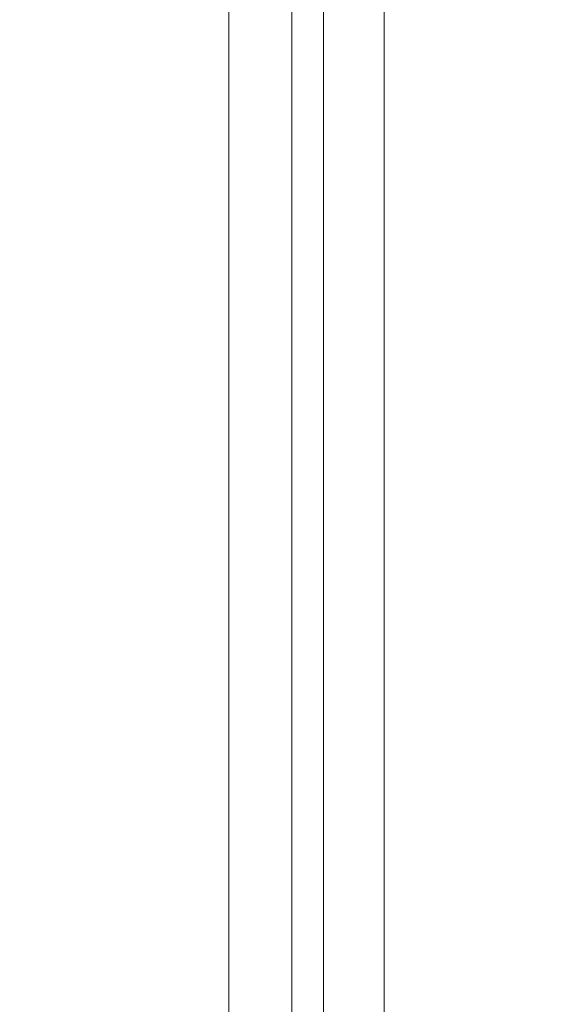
# Model space of a CAD drawing. Header units: inches. Extents: x -412 to -304, y -62 to 18.
# Tile 293 of 656: x -356.228 to -355.548, y -31.147 to -29.916. Entities that reach past the tile are written whole.
import ezdxf

# ---------------------------------------------------------------- set-up
doc = ezdxf.new("R2010")
doc.units = ezdxf.units.IN
doc.header["$LTSCALE"] = 32
doc.header["$MEASUREMENT"] = 0
doc.linetypes.add('Dash Style-1', pattern=[0.083328, 0.041656, -0.041672])
for name, color, linetype, lineweight in [('Black', 7, 'Continuous', 18), ('DashLineFill', 7, 'Dash Style-1', 13), ('Drawing', 7, 'Continuous', 18), ('Metal_HtAdjMech', 7, 'Continuous', 18), ('None', 7, 'Continuous', 18), ('SolidLine', 7, 'Continuous', 15), ('Wood_1-H', 7, 'Continuous', 13)]:
    doc.layers.add(name, color=color, linetype=linetype, lineweight=lineweight)

# ---------------------------------------------------------------- blocks, each defined once
blk = doc.blocks.new('Group-20')
at = {"layer": 'Black'}
for points in [[(-34.5479, 16.5361, 28.9791), (34.5479, 16.5361, 28.9791), (34.5479, -16.5361, 28.9791), (-34.5479, -16.5361, 28.9791)], [(-34.5479, 16.5361, 27.7008), (34.5479, 16.5361, 27.7008), (34.5479, -16.5361, 27.7008), (-34.5479, -16.5361, 27.7008)]]:
    blk.add_3dface(points, dxfattribs=at)
at = {"layer": 'Wood_1-H'}
for points in [[(-35.9649, 17.9531, 28.9988), (35.9649, 17.9531, 28.9988), (35.9649, -17.9531, 28.9988), (-35.9649, -17.9531, 28.9988)], [(-35.9649, 17.9531, 28.9791), (35.9649, 17.9531, 28.9791), (35.9649, -17.9531, 28.9791), (-35.9649, -17.9531, 28.9791)]]:
    blk.add_3dface(points, dxfattribs=at)
blk = doc.blocks.new('MpHtAdjTrough-1095 (3D)')
at = {"layer": 'Black'}
for points in [[(-17.3622, -4.0547, -1.5537), (17.3622, -4.0547, -1.5537), (17.3622, 2.5995, -3.9756), (-17.3622, 2.5995, -3.9756)], [(-17.3622, 2.5917, -4.0365), (17.3622, 2.5917, -4.0365), (17.3622, -4.0751, -1.6099), (-17.3622, -4.0751, -1.6099)]]:
    blk.add_3dface(points, dxfattribs=at)
blk = doc.blocks.new('MPHtAdjCenterBar (3D)')
at = {"layer": 'Metal_HtAdjMech'}
for points in [[(-17.6181, 2.8121, -1.5551), (17.6181, 2.8121, -1.5551), (17.6181, 2.3003, -1.5551), (-17.6181, 2.3003, -1.5551)], [(-17.6181, 2.3003, -1.3976), (17.6181, 2.3003, -1.3976), (17.6181, 2.8121, -1.3976), (-17.6181, 2.8121, -1.3976)], [(11.9488, 2.8121, -0.315), (11.9488, 2.3003, -0.315), (-11.9488, 2.3003, -0.315), (-11.9488, 2.8121, -0.315)], [(0.4921, 2.8121, -0.1575), (0.4921, 2.3003, -0.1575), (11.9488, 2.3003, -0.1575), (11.9488, 2.8121, -0.1575)], [(-17.6181, 2.3003, -1.5551), (17.6181, 2.3003, -1.5551), (17.6181, 2.3003, -1.3976), (-17.6181, 2.3003, -1.3976)]]:
    blk.add_3dface(points, dxfattribs=at)
for points, invisible_edges in [([(-11.9488, 2.3003, -0.315), (11.9488, 2.3003, -0.315), (0.4921, 2.3003, -0.1575), (-0.4921, 2.3003, -0.1575)], 10), ([(11.9488, 2.3003, -0.315), (11.9488, 2.3003, -0.1575), (0.4921, 2.3003, -0.1575)], 8)]:
    blk.add_3dface(points, dxfattribs=dict(at, invisible_edges=invisible_edges))
blk = doc.blocks.new('TEK04-FrameA (3D)')
at = {"layer": 'Metal_HtAdjMech'}
for points, invisible_edges in [([(20.5709, 0.4917, 10.1472), (9.252, 0.4917, 10.1472), (18.0561, 0.4921, 10.1575), (19.1486, 0.4921, 10.1575)], 11), ([(12.997, 0.4921, 10.1575), (18.0561, 0.4921, 10.1575), (9.252, 0.4917, 10.1472)], 10), ([(9.252, 0.4917, 10.1472), (20.5709, 0.4917, 10.1472), (20.5709, 0.4903, 10.137), (9.252, 0.4903, 10.137)], 5), ([(9.252, 0.4903, 10.137), (20.5709, 0.4903, 10.137), (20.5709, 0.4881, 10.1269), (9.252, 0.4881, 10.1269)], 5), ([(9.252, 0.4881, 10.1269), (20.5709, 0.4881, 10.1269), (20.5709, 0.485, 10.1171), (9.252, 0.485, 10.1171)], 5), ([(9.252, 0.485, 10.1171), (20.5709, 0.485, 10.1171), (20.5709, 0.4811, 10.1076), (9.252, 0.4811, 10.1076)], 5), ([(9.252, 0.4811, 10.1076), (20.5709, 0.4811, 10.1076), (20.5709, 0.4763, 10.0984), (9.252, 0.4763, 10.0984)], 5), ([(12.997, 0.4921, 11.4961), (9.7047, 0.4921, 11.4961), (9.7047, 0.4917, 11.5064), (18.9567, 0.4917, 11.5064)], 12), ([(9.7047, 0.4903, 11.5166), (18.9567, 0.4903, 11.5166), (18.9567, 0.4917, 11.5064), (9.7047, 0.4917, 11.5064)], 5), ([(9.7047, 0.4881, 11.5266), (18.9567, 0.4881, 11.5266), (18.9567, 0.4903, 11.5166), (9.7047, 0.4903, 11.5166)], 5), ([(9.7047, 0.485, 11.5365), (18.9567, 0.485, 11.5365), (18.9567, 0.4881, 11.5266), (9.7047, 0.4881, 11.5266)], 5), ([(9.7047, 0.4811, 11.546), (18.9567, 0.4811, 11.546), (18.9567, 0.485, 11.5365), (9.7047, 0.485, 11.5365)], 5), ([(9.7047, 0.4763, 11.5551), (18.9567, 0.4763, 11.5551), (18.9567, 0.4811, 11.546), (9.7047, 0.4811, 11.546)], 5), ([(18.9567, 0.4917, 11.5064), (18.0561, 0.4921, 11.4961), (12.997, 0.4921, 11.4961)], 9), ([(17.3607, 0.4921, 10.6603), (18.0561, 0.4921, 10.4035), (12.997, 0.4921, 10.4035)], 11), ([(12.997, 0.4921, 11.4961), (18.0561, 0.4921, 11.4961), (17.3905, 0.4921, 11.0012), (17.3754, 0.4921, 10.9979)], 10), ([(17.3754, 0.4921, 10.9979), (17.3607, 0.4921, 10.9933), (12.997, 0.4921, 11.4961)], 10), ([(18.0561, 0.4921, 10.1575), (12.997, 0.4921, 10.1575), (12.997, 0.4921, 10.4035), (18.0561, 0.4921, 10.4035)], 14), ([(17.3607, 0.4921, 10.6603), (17.3754, 0.4921, 10.6556), (18.0561, 0.4921, 10.4035)], 10), ([(17.3607, 0.4134, 10.9933), (17.3607, 0.4921, 10.9933), (17.3754, 0.4921, 10.9979), (17.3754, 0.4134, 10.9979)], 5), ([(17.3754, 0.4134, 10.6556), (17.3754, 0.4921, 10.6556), (17.3607, 0.4921, 10.6603), (17.3607, 0.4134, 10.6603)], 5), ([(18.0561, 0.4921, 10.4035), (17.3754, 0.4921, 10.6556), (17.3905, 0.4921, 10.6523)], 9), ([(17.3754, 0.4134, 10.9979), (17.3754, 0.4921, 10.9979), (17.3905, 0.4921, 11.0012), (17.3905, 0.4134, 11.0012)], 5), ([(17.3905, 0.4134, 10.6523), (17.3905, 0.4921, 10.6523), (17.3754, 0.4921, 10.6556), (17.3754, 0.4134, 10.6556)], 5), ([(17.3905, 0.4921, 10.6523), (17.4058, 0.4921, 10.6503), (18.0561, 0.4921, 10.4035)], 10), ([(17.4058, 0.4921, 11.0033), (17.3905, 0.4921, 11.0012), (18.0561, 0.4921, 11.4961)], 10), ([(17.3905, 0.4134, 11.0012), (17.3905, 0.4921, 11.0012), (17.4058, 0.4921, 11.0033), (17.4058, 0.4134, 11.0033)], 5), ([(17.4058, 0.4134, 10.6503), (17.4058, 0.4921, 10.6503), (17.3905, 0.4921, 10.6523), (17.3905, 0.4134, 10.6523)], 5), ([(18.0561, 0.4921, 10.4035), (17.4058, 0.4921, 10.6503), (17.4213, 0.4921, 10.6496)], 9), ([(18.0561, 0.4921, 11.4961), (17.4213, 0.4921, 11.0039), (17.4058, 0.4921, 11.0033)], 9), ([(17.4058, 0.4134, 11.0033), (17.4058, 0.4921, 11.0033), (17.4213, 0.4921, 11.0039), (17.4213, 0.4134, 11.0039)], 5), ([(17.4213, 0.4134, 10.6496), (17.4213, 0.4921, 10.6496), (17.4058, 0.4921, 10.6503), (17.4058, 0.4134, 10.6503)], 5), ([(18.0561, 0.4921, 10.4035), (17.4213, 0.4921, 10.6496), (17.4367, 0.4921, 10.6503)], 9), ([(17.4367, 0.4921, 11.0033), (17.4213, 0.4921, 11.0039), (18.0561, 0.4921, 11.4961)], 10), ([(17.4213, 0.4134, 11.0039), (17.4213, 0.4921, 11.0039), (17.4367, 0.4921, 11.0033), (17.4367, 0.4134, 11.0033)], 5), ([(17.4367, 0.4134, 10.6503), (17.4367, 0.4921, 10.6503), (17.4213, 0.4921, 10.6496), (17.4213, 0.4134, 10.6496)], 5), ([(17.4367, 0.4921, 10.6503), (17.452, 0.4921, 10.6523), (18.0561, 0.4921, 10.4035)], 10), ([(18.0561, 0.4921, 11.4961), (17.452, 0.4921, 11.0012), (17.4367, 0.4921, 11.0033)], 9), ([(17.4367, 0.4134, 11.0033), (17.4367, 0.4921, 11.0033), (17.452, 0.4921, 11.0012), (17.452, 0.4134, 11.0012)], 5), ([(17.452, 0.4134, 10.6523), (17.452, 0.4921, 10.6523), (17.4367, 0.4921, 10.6503), (17.4367, 0.4134, 10.6503)], 5), ([(18.0561, 0.4921, 10.4035), (17.452, 0.4921, 10.6523), (17.4671, 0.4921, 10.6556)], 9), ([(17.4671, 0.4921, 10.9979), (17.452, 0.4921, 11.0012), (18.0561, 0.4921, 11.4961)], 10), ([(17.452, 0.4134, 11.0012), (17.452, 0.4921, 11.0012), (17.4671, 0.4921, 10.9979), (17.4671, 0.4134, 10.9979)], 5), ([(17.4671, 0.4134, 10.6556), (17.4671, 0.4921, 10.6556), (17.452, 0.4921, 10.6523), (17.452, 0.4134, 10.6523)], 5), ([(17.4671, 0.4921, 10.6556), (17.4819, 0.4921, 10.6603), (18.0561, 0.4921, 10.4035)], 10), ([(18.0561, 0.4921, 11.4961), (17.4819, 0.4921, 10.9933), (17.4671, 0.4921, 10.9979)], 9), ([(17.4671, 0.4134, 10.9979), (17.4671, 0.4921, 10.9979), (17.4819, 0.4921, 10.9933), (17.4819, 0.4134, 10.9933)], 5), ([(17.4819, 0.4134, 10.6603), (17.4819, 0.4921, 10.6603), (17.4671, 0.4921, 10.6556), (17.4671, 0.4134, 10.6556)], 5), ([(18.0561, 0.4921, 10.4035), (17.4819, 0.4921, 10.6603), (17.4961, 0.4921, 10.6662)], 9), ([(17.4961, 0.4921, 10.9873), (17.4819, 0.4921, 10.9933), (18.0561, 0.4921, 11.4961)], 10), ([(17.4819, 0.4134, 10.9933), (17.4819, 0.4921, 10.9933), (17.4961, 0.4921, 10.9873), (17.4961, 0.4134, 10.9873)], 5), ([(17.4961, 0.4134, 10.6662), (17.4961, 0.4921, 10.6662), (17.4819, 0.4921, 10.6603), (17.4819, 0.4134, 10.6603)], 5), ([(17.4961, 0.4921, 10.6662), (17.5098, 0.4921, 10.6733), (18.0561, 0.4921, 10.4035)], 10), ([(18.0561, 0.4921, 11.4961), (17.5098, 0.4921, 10.9802), (17.4961, 0.4921, 10.9873)], 9), ([(17.4961, 0.4134, 10.9873), (17.4961, 0.4921, 10.9873), (17.5098, 0.4921, 10.9802), (17.5098, 0.4134, 10.9802)], 5), ([(17.5098, 0.4134, 10.6733), (17.5098, 0.4921, 10.6733), (17.4961, 0.4921, 10.6662), (17.4961, 0.4134, 10.6662)], 5), ([(17.5098, 0.4921, 10.6733), (17.5229, 0.4921, 10.6816), (18.0561, 0.4921, 10.4035)], 10), ([(17.5229, 0.4921, 10.9719), (17.5098, 0.4921, 10.9802), (18.0561, 0.4921, 11.4961)], 10), ([(17.5098, 0.4134, 10.9802), (17.5098, 0.4921, 10.9802), (17.5229, 0.4921, 10.9719), (17.5229, 0.4134, 10.9719)], 5), ([(17.5229, 0.4134, 10.6816), (17.5229, 0.4921, 10.6816), (17.5098, 0.4921, 10.6733), (17.5098, 0.4134, 10.6733)], 5), ([(18.0561, 0.4921, 10.4035), (17.5229, 0.4921, 10.6816), (17.5351, 0.4921, 10.6911)], 9), ([(18.0561, 0.4921, 11.4961), (17.5351, 0.4921, 10.9625), (17.5229, 0.4921, 10.9719)], 9), ([(17.5229, 0.4134, 10.9719), (17.5229, 0.4921, 10.9719), (17.5351, 0.4921, 10.9625), (17.5351, 0.4134, 10.9625)], 5), ([(17.5351, 0.4134, 10.6911), (17.5351, 0.4921, 10.6911), (17.5229, 0.4921, 10.6816), (17.5229, 0.4134, 10.6816)], 5), ([(17.5351, 0.4921, 10.6911), (17.5465, 0.4921, 10.7015), (18.0561, 0.4921, 10.4035)], 10), ([(18.0561, 0.4921, 11.4961), (17.5465, 0.4921, 10.952), (17.5351, 0.4921, 10.9625)], 9), ([(17.5351, 0.4134, 10.9625), (17.5351, 0.4921, 10.9625), (17.5465, 0.4921, 10.952), (17.5465, 0.4134, 10.952)], 5), ([(17.5465, 0.4134, 10.7015), (17.5465, 0.4921, 10.7015), (17.5351, 0.4921, 10.6911), (17.5351, 0.4134, 10.6911)], 5), ([(18.0561, 0.4921, 10.4035), (17.5465, 0.4921, 10.7015), (17.557, 0.4921, 10.7129)], 9), ([(17.557, 0.4921, 10.9407), (17.5465, 0.4921, 10.952), (18.0561, 0.4921, 11.4961)], 10), ([(17.5465, 0.4134, 10.952), (17.5465, 0.4921, 10.952), (17.557, 0.4921, 10.9407), (17.557, 0.4134, 10.9407)], 5), ([(17.557, 0.4134, 10.7129), (17.557, 0.4921, 10.7129), (17.5465, 0.4921, 10.7015), (17.5465, 0.4134, 10.7015)], 5), ([(18.0561, 0.4921, 10.4035), (17.557, 0.4921, 10.7129), (17.5664, 0.4921, 10.7252)], 9), ([(17.5664, 0.4921, 10.9284), (17.557, 0.4921, 10.9407), (18.0561, 0.4921, 11.4961)], 10), ([(17.557, 0.4134, 10.9407), (17.557, 0.4921, 10.9407), (17.5664, 0.4921, 10.9284), (17.5664, 0.4134, 10.9284)], 5), ([(17.5664, 0.4134, 10.7252), (17.5664, 0.4921, 10.7252), (17.557, 0.4921, 10.7129), (17.557, 0.4134, 10.7129)], 5), ([(17.5664, 0.4921, 10.7252), (17.5747, 0.4921, 10.7382), (18.0561, 0.4921, 10.4035)], 10), ([(18.0561, 0.4921, 11.4961), (17.5747, 0.4921, 10.9154), (17.5664, 0.4921, 10.9284)], 9), ([(17.5664, 0.4134, 10.9284), (17.5664, 0.4921, 10.9284), (17.5747, 0.4921, 10.9154), (17.5747, 0.4134, 10.9154)], 5), ([(17.5747, 0.4134, 10.7382), (17.5747, 0.4921, 10.7382), (17.5664, 0.4921, 10.7252), (17.5664, 0.4134, 10.7252)], 5), ([(18.0561, 0.4921, 10.4035), (17.5747, 0.4921, 10.7382), (17.5818, 0.4921, 10.7519)], 9), ([(17.5818, 0.4921, 10.9016), (17.5747, 0.4921, 10.9154), (18.0561, 0.4921, 11.4961)], 10), ([(17.5747, 0.4134, 10.9154), (17.5747, 0.4921, 10.9154), (17.5818, 0.4921, 10.9016), (17.5818, 0.4134, 10.9016)], 5), ([(17.5818, 0.4134, 10.7519), (17.5818, 0.4921, 10.7519), (17.5747, 0.4921, 10.7382), (17.5747, 0.4134, 10.7382)], 5), ([(18.0561, 0.4921, 11.4961), (17.5877, 0.4921, 10.8874), (17.5818, 0.4921, 10.9016)], 9), ([(17.5818, 0.4921, 10.7519), (17.5863, 0.4921, 10.7628), (18.0561, 0.4921, 10.7628), (18.0561, 0.4921, 10.4035)], 14), ([(17.5818, 0.4134, 10.9016), (17.5818, 0.4921, 10.9016), (17.5877, 0.4921, 10.8874), (17.5877, 0.4134, 10.8874)], 5), ([(17.5863, 0.4921, 10.7628), (17.5818, 0.4921, 10.7519), (17.5818, 0.4134, 10.7519), (17.5863, 0.4134, 10.7628)], 10), ([(18.0561, 0.4921, 10.7628), (17.5863, 0.4921, 10.7628), (17.5877, 0.4921, 10.7662)], 9), ([(17.5863, 0.4134, 10.7628), (17.5877, 0.4134, 10.7662), (17.5877, 0.4921, 10.7662), (17.5863, 0.4921, 10.7628)], 10), ([(17.5924, 0.4921, 10.8726), (17.5877, 0.4921, 10.8874), (18.0561, 0.4921, 11.4961), (18.0561, 0.4921, 10.7628)], 14), ([(17.5877, 0.4921, 10.7662), (17.5924, 0.4921, 10.7809), (18.0561, 0.4921, 10.7628)], 10), ([(17.5877, 0.4134, 10.8874), (17.5877, 0.4921, 10.8874), (17.5924, 0.4921, 10.8726), (17.5924, 0.4134, 10.8726)], 5), ([(17.5924, 0.4134, 10.7809), (17.5924, 0.4921, 10.7809), (17.5877, 0.4921, 10.7662), (17.5877, 0.4134, 10.7662)], 5), ([(18.0561, 0.4921, 10.7628), (17.5957, 0.4921, 10.8575), (17.5924, 0.4921, 10.8726)], 9), ([(17.5924, 0.4921, 10.7809), (17.5957, 0.4921, 10.796), (18.0561, 0.4921, 10.7628)], 10), ([(17.5924, 0.4134, 10.8726), (17.5924, 0.4921, 10.8726), (17.5957, 0.4921, 10.8575), (17.5957, 0.4134, 10.8575)], 5), ([(17.5957, 0.4134, 10.796), (17.5957, 0.4921, 10.796), (17.5924, 0.4921, 10.7809), (17.5924, 0.4134, 10.7809)], 5), ([(18.0561, 0.4921, 10.7628), (17.5957, 0.4921, 10.796), (17.5978, 0.4921, 10.8113)], 9), ([(17.5978, 0.4921, 10.8422), (17.5957, 0.4921, 10.8575), (18.0561, 0.4921, 10.7628)], 10), ([(17.5957, 0.4134, 10.8575), (17.5957, 0.4921, 10.8575), (17.5978, 0.4921, 10.8422), (17.5978, 0.4134, 10.8422)], 5), ([(17.5978, 0.4134, 10.8113), (17.5978, 0.4921, 10.8113), (17.5957, 0.4921, 10.796), (17.5957, 0.4134, 10.796)], 5), ([(18.0561, 0.4921, 10.7628), (17.5978, 0.4921, 10.8113), (17.5984, 0.4921, 10.8268)], 9), ([(17.5984, 0.4921, 10.8268), (17.5978, 0.4921, 10.8422), (18.0561, 0.4921, 10.7628)], 10), ([(17.5978, 0.4134, 10.8422), (17.5978, 0.4921, 10.8422), (17.5984, 0.4921, 10.8268), (17.5984, 0.4134, 10.8268)], 5), ([(17.5984, 0.4134, 10.8268), (17.5984, 0.4921, 10.8268), (17.5978, 0.4921, 10.8113), (17.5978, 0.4134, 10.8113)], 5), ([(18.9567, 0.4917, 11.5064), (18.9567, 0.4921, 11.4961), (18.0561, 0.4921, 11.4961)], 8), ([(19.1486, 0.4921, 10.4035), (18.0561, 0.4921, 10.4035), (18.5946, 0.4921, 10.7385), (18.6024, 0.4921, 10.7382)], 11), ([(18.0561, 0.4921, 10.4035), (18.5794, 0.4921, 10.7412), (18.587, 0.4921, 10.7395)], 9), ([(18.587, 0.4921, 10.7395), (18.5946, 0.4921, 10.7385), (18.0561, 0.4921, 10.4035)], 10), ([(18.0561, 0.4921, 10.4035), (18.5721, 0.4921, 10.7435), (18.5794, 0.4921, 10.7412)], 9), ([(18.0561, 0.4921, 10.4035), (18.5649, 0.4921, 10.7465), (18.5721, 0.4921, 10.7435)], 9), ([(18.0561, 0.4921, 10.4035), (18.5516, 0.4921, 10.7542), (18.5581, 0.4921, 10.7501)], 9), ([(18.5581, 0.4921, 10.7501), (18.5649, 0.4921, 10.7465), (18.0561, 0.4921, 10.4035)], 10), ([(18.0561, 0.4921, 10.4035), (18.0561, 0.4921, 10.7628), (18.5412, 0.4921, 10.7628), (18.5454, 0.4921, 10.7589)], 11), ([(18.5454, 0.4921, 10.7589), (18.5516, 0.4921, 10.7542), (18.0561, 0.4921, 10.4035)], 10), ([(18.0561, 0.4921, 11.4961), (18.9567, 0.4921, 11.4961), (18.9567, 0.4921, 11.3386), (18.5397, 0.4921, 10.8894)], 12), ([(18.0561, 0.4921, 10.7628), (18.5138, 0.4921, 10.8268), (18.5141, 0.4921, 10.8191)], 9), ([(18.0561, 0.4921, 10.7628), (18.5151, 0.4921, 10.8422), (18.5141, 0.4921, 10.8345)], 9), ([(18.0561, 0.4921, 11.4961), (18.5298, 0.4921, 10.8776), (18.5256, 0.4921, 10.8711)], 9), ([(18.5397, 0.4921, 10.8894), (18.5345, 0.4921, 10.8837), (18.0561, 0.4921, 11.4961)], 10), ([(18.0561, 0.4921, 10.7628), (18.5298, 0.4921, 10.776), (18.5345, 0.4921, 10.7698)], 9), ([(18.0561, 0.4921, 10.7628), (18.5221, 0.4921, 10.7893), (18.5256, 0.4921, 10.7825)], 9), ([(18.0561, 0.4921, 10.7628), (18.5168, 0.4921, 10.8038), (18.5191, 0.4921, 10.7965)], 9), ([(18.5141, 0.4921, 10.8191), (18.5151, 0.4921, 10.8114), (18.0561, 0.4921, 10.7628)], 10), ([(18.0561, 0.4921, 10.7628), (18.5168, 0.4921, 10.8497), (18.5151, 0.4921, 10.8422)], 9), ([(18.0561, 0.4921, 10.7628), (18.0561, 0.4921, 11.4961), (18.5221, 0.4921, 10.8642), (18.5191, 0.4921, 10.8571)], 11), ([(18.5345, 0.4921, 10.8837), (18.5298, 0.4921, 10.8776), (18.0561, 0.4921, 11.4961)], 10), ([(18.5345, 0.4921, 10.7698), (18.5397, 0.4921, 10.7641), (18.0561, 0.4921, 10.7628)], 10), ([(18.5191, 0.4921, 10.7965), (18.5221, 0.4921, 10.7893), (18.0561, 0.4921, 10.7628)], 10), ([(18.5141, 0.4921, 10.8345), (18.5138, 0.4921, 10.8268), (18.0561, 0.4921, 10.7628)], 10), ([(18.5256, 0.4921, 10.8711), (18.5221, 0.4921, 10.8642), (18.0561, 0.4921, 11.4961)], 10), ([(18.5256, 0.4921, 10.7825), (18.5298, 0.4921, 10.776), (18.0561, 0.4921, 10.7628)], 10), ([(18.5191, 0.4921, 10.8571), (18.5168, 0.4921, 10.8497), (18.0561, 0.4921, 10.7628)], 10), ([(18.5151, 0.4921, 10.8114), (18.5168, 0.4921, 10.8038), (18.0561, 0.4921, 10.7628)], 10), ([(18.5397, 0.4921, 10.7641), (18.5412, 0.4921, 10.7628), (18.0561, 0.4921, 10.7628)], 10), ([(19.1486, 0.4921, 10.1575), (18.0561, 0.4921, 10.1575), (18.0561, 0.4921, 10.4035), (19.1486, 0.4921, 10.4035)], 14), ([(18.5138, 0.4134, 10.8268), (18.5138, 0.4921, 10.8268), (18.5141, 0.4921, 10.8345), (18.5141, 0.4134, 10.8345)], 5), ([(18.5141, 0.4134, 10.8191), (18.5141, 0.4921, 10.8191), (18.5138, 0.4921, 10.8268), (18.5138, 0.4134, 10.8268)], 5), ([(18.5141, 0.4134, 10.8345), (18.5141, 0.4921, 10.8345), (18.5151, 0.4921, 10.8422), (18.5151, 0.4134, 10.8422)], 5), ([(18.5151, 0.4134, 10.8114), (18.5151, 0.4921, 10.8114), (18.5141, 0.4921, 10.8191), (18.5141, 0.4134, 10.8191)], 5), ([(18.5151, 0.4134, 10.8422), (18.5151, 0.4921, 10.8422), (18.5168, 0.4921, 10.8497), (18.5168, 0.4134, 10.8497)], 5), ([(18.5168, 0.4134, 10.8038), (18.5168, 0.4921, 10.8038), (18.5151, 0.4921, 10.8114), (18.5151, 0.4134, 10.8114)], 5), ([(18.5168, 0.4134, 10.8497), (18.5168, 0.4921, 10.8497), (18.5191, 0.4921, 10.8571), (18.5191, 0.4134, 10.8571)], 5), ([(18.5191, 0.4134, 10.7965), (18.5191, 0.4921, 10.7965), (18.5168, 0.4921, 10.8038), (18.5168, 0.4134, 10.8038)], 5), ([(18.5191, 0.4134, 10.8571), (18.5191, 0.4921, 10.8571), (18.5221, 0.4921, 10.8642), (18.5221, 0.4134, 10.8642)], 5), ([(18.5221, 0.4134, 10.7893), (18.5221, 0.4921, 10.7893), (18.5191, 0.4921, 10.7965), (18.5191, 0.4134, 10.7965)], 5), ([(18.5221, 0.4134, 10.8642), (18.5221, 0.4921, 10.8642), (18.5256, 0.4921, 10.8711), (18.5256, 0.4134, 10.8711)], 5), ([(18.5256, 0.4134, 10.7825), (18.5256, 0.4921, 10.7825), (18.5221, 0.4921, 10.7893), (18.5221, 0.4134, 10.7893)], 5), ([(18.5256, 0.4134, 10.8711), (18.5256, 0.4921, 10.8711), (18.5298, 0.4921, 10.8776), (18.5298, 0.4134, 10.8776)], 5), ([(18.5298, 0.4134, 10.776), (18.5298, 0.4921, 10.776), (18.5256, 0.4921, 10.7825), (18.5256, 0.4134, 10.7825)], 5), ([(18.5298, 0.4134, 10.8776), (18.5298, 0.4921, 10.8776), (18.5345, 0.4921, 10.8837), (18.5345, 0.4134, 10.8837)], 5), ([(18.5345, 0.4134, 10.7698), (18.5345, 0.4921, 10.7698), (18.5298, 0.4921, 10.776), (18.5298, 0.4134, 10.776)], 5), ([(18.5345, 0.4134, 10.8837), (18.5345, 0.4921, 10.8837), (18.5397, 0.4921, 10.8894), (18.5397, 0.4134, 10.8894)], 5), ([(18.5397, 0.4134, 10.7641), (18.5397, 0.4921, 10.7641), (18.5345, 0.4921, 10.7698), (18.5345, 0.4134, 10.7698)], 5), ([(18.5454, 0.4921, 10.8946), (18.5397, 0.4921, 10.8894), (18.9567, 0.4921, 11.3386)], 10), ([(18.5397, 0.4134, 10.8894), (18.5397, 0.4921, 10.8894), (18.5454, 0.4921, 10.8946), (18.5454, 0.4134, 10.8946)], 5), ([(18.5412, 0.4921, 10.7628), (18.5397, 0.4921, 10.7641), (18.5397, 0.4134, 10.7641), (18.5412, 0.4134, 10.7628)], 10), ([(18.5412, 0.4134, 10.7628), (18.5454, 0.4134, 10.7589), (18.5454, 0.4921, 10.7589), (18.5412, 0.4921, 10.7628)], 10), ([(18.9567, 0.4921, 11.3386), (18.5516, 0.4921, 10.8993), (18.5454, 0.4921, 10.8946)], 9), ([(18.5454, 0.4134, 10.8946), (18.5454, 0.4921, 10.8946), (18.5516, 0.4921, 10.8993), (18.5516, 0.4134, 10.8993)], 5), ([(18.5516, 0.4134, 10.7542), (18.5516, 0.4921, 10.7542), (18.5454, 0.4921, 10.7589), (18.5454, 0.4134, 10.7589)], 5), ([(18.5581, 0.4921, 10.9035), (18.5516, 0.4921, 10.8993), (18.9567, 0.4921, 11.3386)], 10), ([(18.5516, 0.4134, 10.8993), (18.5516, 0.4921, 10.8993), (18.5581, 0.4921, 10.9035), (18.5581, 0.4134, 10.9035)], 5), ([(18.5581, 0.4134, 10.7501), (18.5581, 0.4921, 10.7501), (18.5516, 0.4921, 10.7542), (18.5516, 0.4134, 10.7542)], 5), ([(18.9567, 0.4921, 11.3386), (18.5649, 0.4921, 10.9071), (18.5581, 0.4921, 10.9035)], 9), ([(18.5581, 0.4134, 10.9035), (18.5581, 0.4921, 10.9035), (18.5649, 0.4921, 10.9071), (18.5649, 0.4134, 10.9071)], 5), ([(18.5649, 0.4134, 10.7465), (18.5649, 0.4921, 10.7465), (18.5581, 0.4921, 10.7501), (18.5581, 0.4134, 10.7501)], 5), ([(18.5721, 0.4921, 10.91), (18.5649, 0.4921, 10.9071), (18.9567, 0.4921, 11.3386)], 10), ([(18.5649, 0.4134, 10.9071), (18.5649, 0.4921, 10.9071), (18.5721, 0.4921, 10.91), (18.5721, 0.4134, 10.91)], 5), ([(18.5721, 0.4134, 10.7435), (18.5721, 0.4921, 10.7435), (18.5649, 0.4921, 10.7465), (18.5649, 0.4134, 10.7465)], 5), ([(18.5794, 0.4921, 10.9123), (18.5721, 0.4921, 10.91), (18.9567, 0.4921, 11.3386)], 10), ([(18.5721, 0.4134, 10.91), (18.5721, 0.4921, 10.91), (18.5794, 0.4921, 10.9123), (18.5794, 0.4134, 10.9123)], 5), ([(18.5794, 0.4134, 10.7412), (18.5794, 0.4921, 10.7412), (18.5721, 0.4921, 10.7435), (18.5721, 0.4134, 10.7435)], 5), ([(18.587, 0.4921, 10.914), (18.5794, 0.4921, 10.9123), (18.9567, 0.4921, 11.3386)], 10), ([(18.5794, 0.4134, 10.9123), (18.5794, 0.4921, 10.9123), (18.587, 0.4921, 10.914), (18.587, 0.4134, 10.914)], 5), ([(18.587, 0.4134, 10.7395), (18.587, 0.4921, 10.7395), (18.5794, 0.4921, 10.7412), (18.5794, 0.4134, 10.7412)], 5), ([(18.9567, 0.4921, 11.3386), (18.5946, 0.4921, 10.915), (18.587, 0.4921, 10.914)], 9), ([(18.587, 0.4134, 10.914), (18.587, 0.4921, 10.914), (18.5946, 0.4921, 10.915), (18.5946, 0.4134, 10.915)], 5), ([(18.5946, 0.4134, 10.7385), (18.5946, 0.4921, 10.7385), (18.587, 0.4921, 10.7395), (18.587, 0.4134, 10.7395)], 5), ([(18.6024, 0.4921, 10.9154), (18.5946, 0.4921, 10.915), (18.9567, 0.4921, 11.3386)], 10), ([(18.5946, 0.4134, 10.915), (18.5946, 0.4921, 10.915), (18.6024, 0.4921, 10.9154), (18.6024, 0.4134, 10.9154)], 5), ([(18.6024, 0.4134, 10.7382), (18.6024, 0.4921, 10.7382), (18.5946, 0.4921, 10.7385), (18.5946, 0.4134, 10.7385)], 5), ([(9.252, 0.4763, 10.0984), (20.5709, 0.4763, 10.0984), (20.5709, 0.4708, 10.0897), (9.252, 0.4708, 10.0897)], 5), ([(9.252, 0.4708, 10.0897), (20.5709, 0.4708, 10.0897), (20.5709, 0.4645, 10.0816), (9.252, 0.4645, 10.0816)], 5), ([(9.7047, 0.4708, 11.5638), (18.9567, 0.4708, 11.5638), (18.9567, 0.4763, 11.5551), (9.7047, 0.4763, 11.5551)], 5), ([(9.7047, 0.4645, 11.572), (18.9567, 0.4645, 11.572), (18.9567, 0.4708, 11.5638), (9.7047, 0.4708, 11.5638)], 5), ([(9.252, 0.4645, 10.0816), (20.5709, 0.4645, 10.0816), (20.5709, 0.4575, 10.074), (9.252, 0.4575, 10.074)], 5), ([(9.252, 0.4575, 10.074), (20.5709, 0.4575, 10.074), (20.5709, 0.4499, 10.067), (9.252, 0.4499, 10.067)], 5), ([(9.7047, 0.4575, 11.5796), (18.9567, 0.4575, 11.5796), (18.9567, 0.4645, 11.572), (9.7047, 0.4645, 11.572)], 5), ([(9.7047, 0.4499, 11.5865), (18.9567, 0.4499, 11.5865), (18.9567, 0.4575, 11.5796), (9.7047, 0.4575, 11.5796)], 5), ([(9.252, 0.4499, 10.067), (20.5709, 0.4499, 10.067), (20.5709, 0.4418, 10.0607), (9.252, 0.4418, 10.0607)], 5), ([(9.7047, 0.4418, 11.5928), (18.9567, 0.4418, 11.5928), (18.9567, 0.4499, 11.5865), (9.7047, 0.4499, 11.5865)], 5), ([(9.252, 0.4418, 10.0607), (20.5709, 0.4418, 10.0607), (20.5709, 0.4331, 10.0552), (9.252, 0.4331, 10.0552)], 5), ([(9.252, 0.4331, 10.0552), (20.5709, 0.4331, 10.0552), (20.5709, 0.4239, 10.0504), (9.252, 0.4239, 10.0504)], 5), ([(9.7047, 0.4331, 11.5983), (18.9567, 0.4331, 11.5983), (18.9567, 0.4418, 11.5928), (9.7047, 0.4418, 11.5928)], 5), ([(9.7047, 0.4239, 11.6031), (18.9567, 0.4239, 11.6031), (18.9567, 0.4331, 11.5983), (9.7047, 0.4331, 11.5983)], 5), ([(9.252, 0.4239, 10.0504), (20.5709, 0.4239, 10.0504), (20.5709, 0.4144, 10.0465), (9.252, 0.4144, 10.0465)], 5), ([(9.7047, 0.4144, 11.6071), (18.9567, 0.4144, 11.6071), (18.9567, 0.4239, 11.6031), (9.7047, 0.4239, 11.6031)], 5), ([(0, 0.4132, 10.154), (20.5709, 0.4132, 10.154), (12.997, 0.4134, 10.1575), (7.8199, 0.4134, 10.1575)], 11), ([(0, 0.4128, 10.1506), (20.5709, 0.4128, 10.1506), (20.5709, 0.4132, 10.154), (0, 0.4132, 10.154)], 5), ([(0, 0.412, 10.1473), (20.5709, 0.412, 10.1473), (20.5709, 0.4128, 10.1506), (0, 0.4128, 10.1506)], 5), ([(0, 0.411, 10.144), (20.5709, 0.411, 10.144), (20.5709, 0.412, 10.1473), (0, 0.412, 10.1473)], 5), ([(0, 0.4097, 10.1408), (20.5709, 0.4097, 10.1408), (20.5709, 0.411, 10.144), (0, 0.411, 10.144)], 5), ([(0, 0.4081, 10.1378), (20.5709, 0.4081, 10.1378), (20.5709, 0.4097, 10.1408), (0, 0.4097, 10.1408)], 5), ([(0, 0.4063, 10.1349), (20.5709, 0.4063, 10.1349), (20.5709, 0.4081, 10.1378), (0, 0.4081, 10.1378)], 5), ([(0, 0.4042, 10.1322), (20.5709, 0.4042, 10.1322), (20.5709, 0.4063, 10.1349), (0, 0.4063, 10.1349)], 5), ([(20.5709, 0.4132, 11.4995), (8.573, 0.4132, 11.4995), (12.997, 0.4134, 11.4961), (18.0561, 0.4134, 11.4961)], 11), ([(8.573, 0.4132, 11.4995), (20.5709, 0.4132, 11.4995), (20.5709, 0.4128, 11.5029), (8.573, 0.4128, 11.5029)], 5), ([(8.573, 0.4128, 11.5029), (20.5709, 0.4128, 11.5029), (20.5709, 0.412, 11.5063), (8.573, 0.412, 11.5063)], 5), ([(8.573, 0.412, 11.5063), (20.5709, 0.412, 11.5063), (20.5709, 0.411, 11.5095), (8.573, 0.411, 11.5095)], 5), ([(8.573, 0.411, 11.5095), (20.5709, 0.411, 11.5095), (20.5709, 0.4097, 11.5127), (8.573, 0.4097, 11.5127)], 5), ([(8.573, 0.4097, 11.5127), (20.5709, 0.4097, 11.5127), (20.5709, 0.4081, 11.5157), (8.573, 0.4081, 11.5157)], 5), ([(8.573, 0.4081, 11.5157), (20.5709, 0.4081, 11.5157), (20.5709, 0.4063, 11.5186), (8.573, 0.4063, 11.5186)], 5), ([(8.573, 0.4063, 11.5186), (20.5709, 0.4063, 11.5186), (20.5709, 0.4042, 11.5214), (8.573, 0.4042, 11.5214)], 5), ([(9.252, 0.4144, 10.0465), (20.5709, 0.4144, 10.0465), (20.5709, 0.4046, 10.0434), (9.252, 0.4046, 10.0434)], 5), ([(9.7047, 0.4046, 11.6101), (18.9567, 0.4046, 11.6101), (18.9567, 0.4144, 11.6071), (9.7047, 0.4144, 11.6071)], 5), ([(20.5709, 0.4132, 10.154), (18.0561, 0.4134, 10.1575), (12.997, 0.4134, 10.1575)], 9), ([(18.0561, 0.4134, 11.4961), (12.997, 0.4134, 11.4961), (17.3327, 0.4134, 10.9802), (17.3464, 0.4134, 10.9873)], 10), ([(12.997, 0.4134, 10.4035), (17.3754, 0.4134, 10.6556), (17.3607, 0.4134, 10.6603)], 9), ([(12.997, 0.4134, 10.4035), (17.3905, 0.4134, 10.6523), (17.3754, 0.4134, 10.6556)], 9), ([(17.4058, 0.4134, 10.6503), (17.3905, 0.4134, 10.6523), (12.997, 0.4134, 10.4035), (18.0561, 0.4134, 10.4035)], 14), ([(12.997, 0.4134, 10.1575), (18.0561, 0.4134, 10.1575), (18.0561, 0.4134, 10.4035), (12.997, 0.4134, 10.4035)], 14), ([(17.3464, 0.4134, 10.9873), (17.3607, 0.4134, 10.9933), (18.0561, 0.4134, 11.4961)], 10), ([(18.0561, 0.4134, 11.4961), (17.3607, 0.4134, 10.9933), (17.3754, 0.4134, 10.9979)], 9), ([(17.3754, 0.4134, 10.9979), (17.3905, 0.4134, 11.0012), (18.0561, 0.4134, 11.4961)], 10), ([(18.0561, 0.4134, 11.4961), (17.3905, 0.4134, 11.0012), (17.4058, 0.4134, 11.0033)], 9), ([(17.4058, 0.4134, 11.0033), (17.4213, 0.4134, 11.0039), (18.0561, 0.4134, 11.4961)], 10), ([(18.0561, 0.4134, 10.4035), (17.4213, 0.4134, 10.6496), (17.4058, 0.4134, 10.6503)], 9), ([(18.0561, 0.4134, 11.4961), (17.4213, 0.4134, 11.0039), (17.4367, 0.4134, 11.0033)], 9), ([(17.4367, 0.4134, 10.6503), (17.4213, 0.4134, 10.6496), (18.0561, 0.4134, 10.4035)], 10), ([(17.4367, 0.4134, 11.0033), (17.452, 0.4134, 11.0012), (18.0561, 0.4134, 11.4961)], 10), ([(18.0561, 0.4134, 10.4035), (17.452, 0.4134, 10.6523), (17.4367, 0.4134, 10.6503)], 9), ([(18.0561, 0.4134, 11.4961), (17.452, 0.4134, 11.0012), (17.4671, 0.4134, 10.9979)], 9), ([(17.4671, 0.4134, 10.6556), (17.452, 0.4134, 10.6523), (18.0561, 0.4134, 10.4035)], 10), ([(17.4671, 0.4134, 10.9979), (17.4819, 0.4134, 10.9933), (18.0561, 0.4134, 11.4961)], 10), ([(18.0561, 0.4134, 10.4035), (17.4819, 0.4134, 10.6603), (17.4671, 0.4134, 10.6556)], 9), ([(18.0561, 0.4134, 11.4961), (17.4819, 0.4134, 10.9933), (17.4961, 0.4134, 10.9873)], 9), ([(17.4961, 0.4134, 10.6662), (17.4819, 0.4134, 10.6603), (18.0561, 0.4134, 10.4035)], 10), ([(17.4961, 0.4134, 10.9873), (17.5098, 0.4134, 10.9802), (18.0561, 0.4134, 11.4961)], 10), ([(18.0561, 0.4134, 10.4035), (17.5098, 0.4134, 10.6733), (17.4961, 0.4134, 10.6662)], 9), ([(18.0561, 0.4134, 11.4961), (17.5098, 0.4134, 10.9802), (17.5229, 0.4134, 10.9719)], 9), ([(18.0561, 0.4134, 10.4035), (17.5229, 0.4134, 10.6816), (17.5098, 0.4134, 10.6733)], 9), ([(17.5229, 0.4134, 10.9719), (17.5351, 0.4134, 10.9625), (18.0561, 0.4134, 11.4961)], 10), ([(17.5351, 0.4134, 10.6911), (17.5229, 0.4134, 10.6816), (18.0561, 0.4134, 10.4035)], 10), ([(17.5351, 0.4134, 10.9625), (17.5465, 0.4134, 10.952), (18.0561, 0.4134, 11.4961)], 10), ([(18.0561, 0.4134, 10.4035), (17.5465, 0.4134, 10.7015), (17.5351, 0.4134, 10.6911)], 9), ([(18.0561, 0.4134, 11.4961), (17.5465, 0.4134, 10.952), (17.557, 0.4134, 10.9407)], 9), ([(17.557, 0.4134, 10.7129), (17.5465, 0.4134, 10.7015), (18.0561, 0.4134, 10.4035)], 10), ([(18.0561, 0.4134, 11.4961), (17.557, 0.4134, 10.9407), (17.5664, 0.4134, 10.9284)], 9), ([(17.5664, 0.4134, 10.7252), (17.557, 0.4134, 10.7129), (18.0561, 0.4134, 10.4035)], 10), ([(17.5664, 0.4134, 10.9284), (17.5747, 0.4134, 10.9154), (18.0561, 0.4134, 11.4961)], 10), ([(18.0561, 0.4134, 10.4035), (17.5747, 0.4134, 10.7382), (17.5664, 0.4134, 10.7252)], 9), ([(18.0561, 0.4134, 11.4961), (17.5747, 0.4134, 10.9154), (17.5818, 0.4134, 10.9016)], 9), ([(17.5818, 0.4134, 10.7519), (17.5747, 0.4134, 10.7382), (18.0561, 0.4134, 10.4035)], 10), ([(17.5818, 0.4134, 10.9016), (17.5877, 0.4134, 10.8874), (18.0561, 0.4134, 11.4961)], 10), ([(18.0561, 0.4134, 10.4035), (18.0561, 0.4134, 10.7628), (17.5863, 0.4134, 10.7628), (17.5818, 0.4134, 10.7519)], 11), ([(17.5877, 0.4134, 10.7662), (17.5863, 0.4134, 10.7628), (18.0561, 0.4134, 10.7628)], 10), ([(18.0561, 0.4134, 10.7628), (18.0561, 0.4134, 11.4961), (17.5877, 0.4134, 10.8874), (17.5924, 0.4134, 10.8726)], 11), ([(17.5924, 0.4134, 10.7809), (17.5877, 0.4134, 10.7662), (18.0561, 0.4134, 10.7628)], 10), ([(18.0561, 0.4134, 10.7628), (17.5957, 0.4134, 10.796), (17.5924, 0.4134, 10.7809)], 9), ([(17.5924, 0.4134, 10.8726), (17.5957, 0.4134, 10.8575), (18.0561, 0.4134, 10.7628)], 10), ([(18.0561, 0.4134, 10.7628), (17.5957, 0.4134, 10.8575), (17.5978, 0.4134, 10.8422)], 9), ([(17.5978, 0.4134, 10.8113), (17.5957, 0.4134, 10.796), (18.0561, 0.4134, 10.7628)], 10), ([(18.0561, 0.4134, 10.7628), (17.5978, 0.4134, 10.8422), (17.5984, 0.4134, 10.8268)], 9), ([(17.5984, 0.4134, 10.8268), (17.5978, 0.4134, 10.8113), (18.0561, 0.4134, 10.7628)], 10), ([(20.5709, 0.4132, 10.154), (19.1486, 0.4134, 10.1575), (18.0561, 0.4134, 10.1575)], 9), ([(20.5709, 0.4132, 11.4995), (18.0561, 0.4134, 11.4961), (19.1486, 0.4134, 11.4961)], 9), ([(19.1486, 0.4134, 11.4961), (18.0561, 0.4134, 11.4961), (18.5946, 0.4134, 10.915), (18.6024, 0.4134, 10.9154)], 10), ([(18.0561, 0.4134, 11.4961), (18.5794, 0.4134, 10.9123), (18.587, 0.4134, 10.914)], 9), ([(18.587, 0.4134, 10.914), (18.5946, 0.4134, 10.915), (18.0561, 0.4134, 11.4961)], 10), ([(18.0561, 0.4134, 11.4961), (18.5721, 0.4134, 10.91), (18.5794, 0.4134, 10.9123)], 9), ([(18.0561, 0.4134, 11.4961), (18.5649, 0.4134, 10.9071), (18.5721, 0.4134, 10.91)], 9), ([(18.0561, 0.4134, 11.4961), (18.5516, 0.4134, 10.8993), (18.5581, 0.4134, 10.9035)], 9), ([(18.5581, 0.4134, 10.9035), (18.5649, 0.4134, 10.9071), (18.0561, 0.4134, 11.4961)], 10), ([(18.0561, 0.4134, 11.4961), (18.5397, 0.4134, 10.8894), (18.5454, 0.4134, 10.8946)], 9), ([(18.5454, 0.4134, 10.8946), (18.5516, 0.4134, 10.8993), (18.0561, 0.4134, 11.4961)], 10), ([(18.0561, 0.4134, 11.4961), (18.5298, 0.4134, 10.8776), (18.5345, 0.4134, 10.8837)], 9), ([(18.5345, 0.4134, 10.8837), (18.5397, 0.4134, 10.8894), (18.0561, 0.4134, 11.4961)], 10), ([(18.0561, 0.4134, 11.4961), (18.5221, 0.4134, 10.8642), (18.5256, 0.4134, 10.8711)], 9), ([(18.5256, 0.4134, 10.8711), (18.5298, 0.4134, 10.8776), (18.0561, 0.4134, 11.4961)], 10), ([(18.0561, 0.4134, 10.7628), (18.5168, 0.4134, 10.8497), (18.5191, 0.4134, 10.8571)], 9), ([(18.0561, 0.4134, 10.7628), (18.5138, 0.4134, 10.8268), (18.5141, 0.4134, 10.8345)], 9), ([(18.0561, 0.4134, 10.7628), (18.5151, 0.4134, 10.8114), (18.5141, 0.4134, 10.8191)], 9), ([(18.5191, 0.4134, 10.8571), (18.5221, 0.4134, 10.8642), (18.0561, 0.4134, 11.4961), (18.0561, 0.4134, 10.7628)], 14), ([(18.5141, 0.4134, 10.8345), (18.5151, 0.4134, 10.8422), (18.0561, 0.4134, 10.7628)], 10), ([(18.0561, 0.4134, 10.7628), (18.5168, 0.4134, 10.8038), (18.5151, 0.4134, 10.8114)], 9), ([(18.5141, 0.4134, 10.8191), (18.5138, 0.4134, 10.8268), (18.0561, 0.4134, 10.7628)], 10), ([(18.0561, 0.4134, 10.7628), (18.5221, 0.4134, 10.7893), (18.5191, 0.4134, 10.7965)], 9), ([(18.0561, 0.4134, 10.7628), (18.5298, 0.4134, 10.776), (18.5256, 0.4134, 10.7825)], 9), ([(18.0561, 0.4134, 10.7628), (18.5412, 0.4134, 10.7628), (18.5397, 0.4134, 10.7641)], 9), ([(18.5151, 0.4134, 10.8422), (18.5168, 0.4134, 10.8497), (18.0561, 0.4134, 10.7628)], 10), ([(18.5256, 0.4134, 10.7825), (18.5221, 0.4134, 10.7893), (18.0561, 0.4134, 10.7628)], 10), ([(18.5397, 0.4134, 10.7641), (18.5345, 0.4134, 10.7698), (18.0561, 0.4134, 10.7628)], 10), ([(18.5345, 0.4134, 10.7698), (18.5298, 0.4134, 10.776), (18.0561, 0.4134, 10.7628)], 10), ([(18.5191, 0.4134, 10.7965), (18.5168, 0.4134, 10.8038), (18.0561, 0.4134, 10.7628)], 10), ([(18.0561, 0.4134, 10.4035), (18.5946, 0.4134, 10.7385), (18.587, 0.4134, 10.7395)], 9), ([(18.6024, 0.4134, 10.7382), (18.5946, 0.4134, 10.7385), (18.0561, 0.4134, 10.4035), (19.1486, 0.4134, 10.4035)], 14), ([(18.587, 0.4134, 10.7395), (18.5794, 0.4134, 10.7412), (18.0561, 0.4134, 10.4035)], 10), ([(18.5794, 0.4134, 10.7412), (18.5721, 0.4134, 10.7435), (18.0561, 0.4134, 10.4035)], 10), ([(18.0561, 0.4134, 10.4035), (18.5649, 0.4134, 10.7465), (18.5581, 0.4134, 10.7501)], 9), ([(18.5721, 0.4134, 10.7435), (18.5649, 0.4134, 10.7465), (18.0561, 0.4134, 10.4035)], 10), ([(18.0561, 0.4134, 10.4035), (18.5516, 0.4134, 10.7542), (18.5454, 0.4134, 10.7589)], 9), ([(18.5581, 0.4134, 10.7501), (18.5516, 0.4134, 10.7542), (18.0561, 0.4134, 10.4035)], 10), ([(18.5454, 0.4134, 10.7589), (18.5412, 0.4134, 10.7628), (18.0561, 0.4134, 10.7628), (18.0561, 0.4134, 10.4035)], 14), ([(18.0561, 0.4134, 10.1575), (19.1486, 0.4134, 10.1575), (19.1486, 0.4134, 10.4035), (18.0561, 0.4134, 10.4035)], 14), ([(0, 0.4019, 10.1296), (20.5709, 0.4019, 10.1296), (20.5709, 0.4042, 10.1322), (0, 0.4042, 10.1322)], 5), ([(0, 0.3993, 10.1273), (20.5709, 0.3993, 10.1273), (20.5709, 0.4019, 10.1296), (0, 0.4019, 10.1296)], 5), ([(0, 0.3966, 10.1252), (20.5709, 0.3966, 10.1252), (20.5709, 0.3993, 10.1273), (0, 0.3993, 10.1273)], 5), ([(0, 0.3937, 10.1234), (20.5709, 0.3937, 10.1234), (20.5709, 0.3966, 10.1252), (0, 0.3966, 10.1252)], 5), ([(8.573, 0.4042, 11.5214), (20.5709, 0.4042, 11.5214), (20.5709, 0.4019, 11.5239), (8.573, 0.4019, 11.5239)], 5), ([(8.573, 0.4019, 11.5239), (20.5709, 0.4019, 11.5239), (20.5709, 0.3993, 11.5262), (8.573, 0.3993, 11.5262)], 5), ([(8.573, 0.3993, 11.5262), (20.5709, 0.3993, 11.5262), (20.5709, 0.3966, 11.5283), (8.573, 0.3966, 11.5283)], 5), ([(8.573, 0.3966, 11.5283), (20.5709, 0.3966, 11.5283), (20.5709, 0.3937, 11.5302), (8.573, 0.3937, 11.5302)], 5), ([(9.252, 0.4046, 10.0434), (20.5709, 0.4046, 10.0434), (20.5709, 0.3945, 10.0412), (9.252, 0.3945, 10.0412)], 5), ([(9.252, 0.3945, 10.0412), (20.5709, 0.3945, 10.0412), (20.5709, 0.3843, 10.0398), (9.252, 0.3843, 10.0398)], 5), ([(9.7047, 0.3945, 11.6124), (18.9567, 0.3945, 11.6124), (18.9567, 0.4046, 11.6101), (9.7047, 0.4046, 11.6101)], 5), ([(9.7047, 0.3843, 11.6137), (18.9567, 0.3843, 11.6137), (18.9567, 0.3945, 11.6124), (9.7047, 0.3945, 11.6124)], 5), ([(0, 0.3907, 10.1218), (20.5709, 0.3907, 10.1218), (20.5709, 0.3937, 10.1234), (0, 0.3937, 10.1234)], 5), ([(0, 0.3875, 10.1205), (20.5709, 0.3875, 10.1205), (20.5709, 0.3907, 10.1218), (0, 0.3907, 10.1218)], 5), ([(0, 0.3842, 10.1195), (20.5709, 0.3842, 10.1195), (20.5709, 0.3875, 10.1205), (0, 0.3875, 10.1205)], 5), ([(0, 0.3809, 10.1187), (20.5709, 0.3809, 10.1187), (20.5709, 0.3842, 10.1195), (0, 0.3842, 10.1195)], 5), ([(8.573, 0.3937, 11.5302), (20.5709, 0.3937, 11.5302), (20.5709, 0.3907, 11.5317), (8.573, 0.3907, 11.5317)], 5), ([(8.573, 0.3907, 11.5317), (20.5709, 0.3907, 11.5317), (20.5709, 0.3875, 11.5331), (8.573, 0.3875, 11.5331)], 5), ([(8.573, 0.3875, 11.5331), (20.5709, 0.3875, 11.5331), (20.5709, 0.3842, 11.5341), (8.573, 0.3842, 11.5341)], 5), ([(8.573, 0.3842, 11.5341), (20.5709, 0.3842, 11.5341), (20.5709, 0.3809, 11.5348), (8.573, 0.3809, 11.5348)], 5), ([(9.252, 0.3843, 10.0398), (20.5709, 0.3843, 10.0398), (20.5709, 0.374, 10.0394), (9.252, 0.374, 10.0394)], 1), ([(9.7047, 0.374, 11.6142), (18.9567, 0.374, 11.6142), (18.9567, 0.3843, 11.6137), (9.7047, 0.3843, 11.6137)], 4), ([(0, 0.3774, 10.1183), (20.5709, 0.3774, 10.1183), (20.5709, 0.3809, 10.1187), (0, 0.3809, 10.1187)], 5), ([(0, 0.374, 10.1181), (20.5709, 0.374, 10.1181), (20.5709, 0.3774, 10.1183), (0, 0.3774, 10.1183)], 4), ([(20.5709, 0.374, 10.1181), (0, 0.374, 10.1181), (0.6026, 0.1373, 10.1181), (0.6145, 0.1357, 10.1181)], 10), ([(9.252, 0.374, 10.0394), (20.5709, 0.374, 10.0394), (20.5709, -0.374, 10.0394), (0, -0.374, 10.0394)], 8), ([(0.6145, 0.1357, 10.1181), (0.6262, 0.1331, 10.1181), (20.5709, 0.374, 10.1181)], 10), ([(20.5709, 0.374, 10.1181), (0.6262, 0.1331, 10.1181), (0.6377, 0.1295, 10.1181)], 9), ([(0.6377, 0.1295, 10.1181), (0.6488, 0.1249, 10.1181), (20.5709, 0.374, 10.1181)], 10), ([(20.5709, 0.374, 10.1181), (0.6488, 0.1249, 10.1181), (2.1654, 0.1378, 10.1181)], 11), ([(2.1654, 0.1378, 10.1181), (2.1774, 0.1373, 10.1181), (20.5709, 0.374, 10.1181)], 10), ([(20.5709, 0.374, 10.1181), (2.1774, 0.1373, 10.1181), (2.1893, 0.1357, 10.1181)], 9), ([(2.1893, 0.1357, 10.1181), (2.201, 0.1331, 10.1181), (20.5709, 0.374, 10.1181)], 10), ([(20.5709, 0.374, 10.1181), (2.201, 0.1331, 10.1181), (2.2125, 0.1295, 10.1181)], 9), ([(2.2125, 0.1295, 10.1181), (2.2236, 0.1249, 10.1181), (20.5709, 0.374, 10.1181)], 10), ([(20.5709, 0.374, 10.1181), (2.2236, 0.1249, 10.1181), (2.2343, 0.1193, 10.1181)], 9), ([(2.2343, 0.1193, 10.1181), (2.2444, 0.1129, 10.1181), (20.5709, 0.374, 10.1181)], 10), ([(2.2444, 0.1129, 10.1181), (2.2539, 0.1056, 10.1181), (20.5709, 0.374, 10.1181)], 10), ([(20.5709, 0.374, 10.1181), (2.2539, 0.1056, 10.1181), (2.2628, 0.0974, 10.1181)], 9), ([(20.5709, 0.374, 10.1181), (2.2628, 0.0974, 10.1181), (2.2709, 0.0886, 10.1181)], 9), ([(2.2709, 0.0886, 10.1181), (2.2782, 0.079, 10.1181), (20.5709, 0.374, 10.1181)], 10), ([(20.5709, -0.374, 10.1181), (20.5709, 0.374, 10.1181), (2.2782, 0.079, 10.1181), (2.2847, 0.0689, 10.1181)], 10), ([(8.573, 0.3809, 11.5348), (20.5709, 0.3809, 11.5348), (20.5709, 0.3774, 11.5353), (8.573, 0.3774, 11.5353)], 5), ([(20.1772, 0.374, 11.5354), (8.573, 0.374, 11.5354), (8.573, 0.3774, 11.5353), (20.5709, 0.3774, 11.5353)], 12), ([(8.9173, 0.374, 11.6142), (8.573, 0.374, 11.6142), (8.573, -0.374, 11.6142), (20.1772, -0.374, 11.6142)], 8), ([(9.7047, 0.374, 11.6142), (8.9173, 0.374, 11.6142), (20.1772, -0.374, 11.6142)], 11), ([(20.1772, -0.374, 11.6142), (18.9567, 0.374, 11.6142), (9.7047, 0.374, 11.6142)], 9)]:
    blk.add_3dface(points, dxfattribs=dict(at, invisible_edges=invisible_edges))
blk.add_3dface([(8.573, -0.374, 11.5354), (8.573, 0.374, 11.5354), (20.1772, 0.374, 11.5354), (20.1772, -0.374, 11.5354)], dxfattribs=at)
blk = doc.blocks.new('TEK04-Frame (3D)')
at = {"layer": 'DashLineFill', "color": 7, "transparency": 33554687}
blk.add_blockref('TEK04-FrameA (3D)', (-1.4565, -2.5984, -11.6929), dxfattribs=at)
blk = doc.blocks.new('Group-23')
at = {"layer": 'None'}
blk.add_blockref('Group-20', (0, 0), dxfattribs=at)
at = {"layer": 'SolidLine', "color": 7}
for name in ['MpHtAdjTrough-1095 (3D)', 'MPHtAdjCenterBar (3D)']:
    blk.add_blockref(name, (0, 0, 27.7008), dxfattribs=at)
at = {"layer": 'SolidLine', "color": 7, "rotation": 180}
blk.add_blockref('TEK04-Frame (3D)', (21.5551, 0, 27.7008), dxfattribs=at)
blk = doc.blocks.new('MP Ht Adju Rect Table (3D)')
at = {"layer": 'None'}
blk.add_blockref('Group-23', (0, 0), dxfattribs=at)
at = {"layer": 'Drawing', "color": 0, "flags": 1}
for tag in ['Tag', 'Catalog', 'Option1', 'Option2', 'Option3', 'Option4', 'Option5', 'Option6', 'Option7', 'Option8', 'Option9', 'Option10', 'Option11', 'Option12', 'Custom', 'FinishGroup', 'Discount', 'Item2', 'Item3', 'Item6', 'Item9', 'Item10', 'Item12', 'Item13', 'Item16', 'Item19', 'Item20', 'Item21', 'Item22', 'Item23', 'Item24', 'Item25', 'Item8', 'Item18', 'Item1', 'Item4', 'Item5', 'Item7', 'Item11', 'Item14', 'Item15', 'Item17']:
    blk.add_attdef(tag, (-16.6066, -46.5306), '', height=0.00709, dxfattribs=at)

msp = doc.modelspace()

# ---------------------------------------------------------------- block references
at = {"layer": 'Drawing', "rotation": 270}
msp.add_blockref('MP Ht Adju Rect Table (3D)', (-358.0728, -25.5031), dxfattribs=at)

doc.saveas('drawing.dxf')
